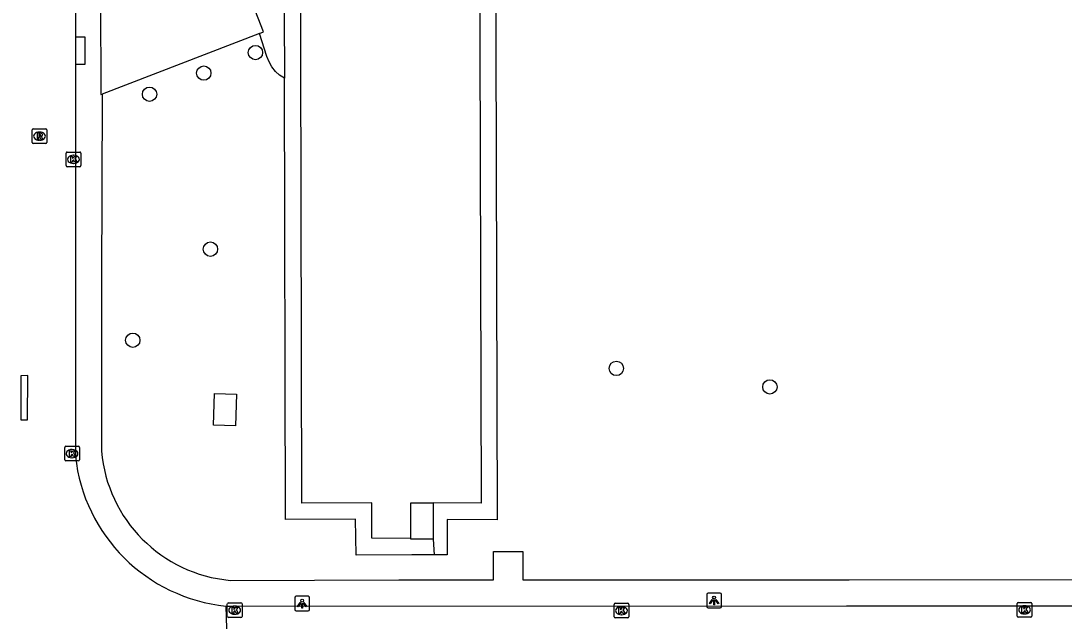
# Model space of a CAD drawing. Extents: x 161477 to 163040, y 383680 to 384868.
# Drawn here: x 162188 to 162259.1, y 384562.4 to 384603.2 of the extents above; entities that cross this region are included whole.
import ezdxf

# ---------------------------------------------------------------- set-up
doc = ezdxf.new("R2010")
doc.units = 0
for name, color, linetype in [('IMGEO_Boom', 7, 'Continuous'), ('IMGEO_Groenvoorziening', 7, 'Continuous'), ('IMGEO_Kolk', 7, 'Continuous'), ('IMGEO_Lichtpunt', 7, 'Continuous'), ('IMGEO_Pand', 7, 'Continuous'), ('IMGEO_Rijbaan_lokaal_open', 7, 'Continuous'), ('IMGEO_Rioolput', 7, 'Continuous'), ('IMGEO_Voetpad_op_trap', 7, 'Continuous'), ('IMGEO_Voetpad_open', 7, 'Continuous')]:
    doc.layers.add(name, color=color, linetype=linetype)

msp = doc.modelspace()

# ---------------------------------------------------------------- linework, layer by layer
at = {"layer": 'IMGEO_Boom'}
for centre in [(162203.95, 384601.09), (162200.43, 384599.69), (162196.73, 384598.25), (162200.88, 384587.7), (162195.59, 384581.5), (162228.54, 384579.58), (162239, 384578.32)]:
    msp.add_circle(centre, 0.489, dxfattribs=at)
at = {"layer": 'IMGEO_Groenvoorziening'}
for points in [[(162220.29, 384618.098), (162220.423, 384569.277), (162217.002, 384569.293), (162217.016, 384566.891), (162216.115, 384566.881)], [(162205.92, 384599.335), (162205.595, 384599.547), (162205.307, 384599.808), (162205.064, 384600.11), (162204.872, 384600.447), (162204.735, 384600.81), (162204.223, 384602.397)]]:
    msp.add_lwpolyline(points, dxfattribs=at)
at = {"layer": 'IMGEO_Kolk'}
for p, q in [((162191.046, 384593.391), (162191.046, 384594.243)), ((162191.121, 384594.317), (162191.973, 384594.317)), ((162192.047, 384594.243), (162192.047, 384593.391)), ((162191.557, 384593.537), (162191.532, 384593.537)), ((162191.534, 384594.097), (162191.559, 384594.097)), ((162191.973, 384593.317), (162191.121, 384593.317)), ((162190.948, 384573.35), (162190.948, 384574.202)), ((162191.023, 384574.276), (162191.875, 384574.276)), ((162191.436, 384574.056), (162191.461, 384574.056)), ((162191.949, 384574.202), (162191.949, 384573.35)), ((162191.875, 384573.276), (162191.023, 384573.276)), ((162191.459, 384573.496), (162191.434, 384573.496)), ((162255.932, 384563.638), (162256.784, 384563.638)), ((162202.032, 384562.694), (162202.032, 384563.546)), ((162202.107, 384563.62), (162202.959, 384563.62)), ((162202.52, 384563.4), (162202.545, 384563.4)), ((162203.033, 384563.546), (162203.033, 384562.694)), ((162228.388, 384562.661), (162228.388, 384563.513)), ((162228.463, 384563.587), (162229.315, 384563.587)), ((162228.876, 384563.367), (162228.901, 384563.367)), ((162229.389, 384563.513), (162229.389, 384562.661)), ((162255.857, 384562.712), (162255.857, 384563.564)), ((162256.345, 384563.418), (162256.37, 384563.418)), ((162256.858, 384563.564), (162256.858, 384562.712)), ((162202.959, 384562.62), (162202.107, 384562.62)), ((162202.543, 384562.84), (162202.518, 384562.84)), ((162229.315, 384562.587), (162228.463, 384562.587)), ((162228.899, 384562.807), (162228.874, 384562.807)), ((162256.784, 384562.638), (162255.932, 384562.638)), ((162256.368, 384562.858), (162256.343, 384562.858))]:
    msp.add_line(p, q, dxfattribs=at)
for points in [[(162191.046, 384593.391), (162191.046, 384594.243)], [(162191.121, 384594.317), (162191.973, 384594.317)], [(162192.047, 384594.243), (162192.047, 384593.391)], [(162191.367, 384594.017), (162191.49, 384594.017), (162191.49, 384593.866), (162191.62, 384594.017), (162191.784, 384594.017), (162191.638, 384593.866), (162191.791, 384593.617), (162191.639, 384593.617), (162191.554, 384593.781), (162191.49, 384593.714), (162191.49, 384593.617), (162191.367, 384593.617), (162191.367, 384594.017)], [(162191.973, 384593.317), (162191.121, 384593.317)], [(162190.948, 384573.35), (162190.948, 384574.202)], [(162191.023, 384574.276), (162191.875, 384574.276)], [(162191.269, 384573.976), (162191.392, 384573.976), (162191.392, 384573.825), (162191.522, 384573.976), (162191.686, 384573.976), (162191.54, 384573.825), (162191.693, 384573.576), (162191.541, 384573.576), (162191.456, 384573.74), (162191.392, 384573.673), (162191.392, 384573.576), (162191.269, 384573.576), (162191.269, 384573.976)], [(162191.949, 384574.202), (162191.949, 384573.35)], [(162191.875, 384573.276), (162191.023, 384573.276)], [(162255.932, 384563.638), (162256.784, 384563.638)], [(162202.032, 384562.694), (162202.032, 384563.546)], [(162202.107, 384563.62), (162202.959, 384563.62)], [(162202.353, 384563.32), (162202.476, 384563.32), (162202.476, 384563.169), (162202.606, 384563.32), (162202.77, 384563.32), (162202.624, 384563.169), (162202.777, 384562.92), (162202.625, 384562.92), (162202.54, 384563.084), (162202.476, 384563.017), (162202.476, 384562.92), (162202.353, 384562.92), (162202.353, 384563.32)], [(162203.033, 384563.546), (162203.033, 384562.694)], [(162228.388, 384562.661), (162228.388, 384563.513)], [(162228.463, 384563.587), (162229.315, 384563.587)], [(162228.709, 384563.287), (162228.832, 384563.287), (162228.832, 384563.136), (162228.962, 384563.287), (162229.126, 384563.287), (162228.98, 384563.136), (162229.133, 384562.887), (162228.981, 384562.887), (162228.896, 384563.051), (162228.832, 384562.984), (162228.832, 384562.887), (162228.709, 384562.887), (162228.709, 384563.287)], [(162229.389, 384563.513), (162229.389, 384562.661)], [(162255.857, 384562.712), (162255.857, 384563.564)], [(162256.178, 384563.338), (162256.301, 384563.338), (162256.301, 384563.187), (162256.431, 384563.338), (162256.595, 384563.338), (162256.449, 384563.187), (162256.602, 384562.938), (162256.45, 384562.938), (162256.365, 384563.102), (162256.301, 384563.035), (162256.301, 384562.938), (162256.178, 384562.938), (162256.178, 384563.338)], [(162256.858, 384563.564), (162256.858, 384562.712)], [(162202.959, 384562.62), (162202.107, 384562.62)], [(162229.315, 384562.587), (162228.463, 384562.587)], [(162256.784, 384562.638), (162255.932, 384562.638)]]:
    msp.add_lwpolyline(points, dxfattribs=at)
for centre, start, end in [((162191.123, 384594.241), 91.55205, 178.44795), ((162191.123, 384594.241), 91.55205, 178.44795), ((162191.971, 384594.241), 1.55205, 88.44795), ((162191.971, 384594.241), 1.55205, 88.44795), ((162191.123, 384593.393), 181.55205, 268.44795), ((162191.123, 384593.393), 181.55205, 268.44795), ((162191.971, 384593.393), 271.55205, 358.44795), ((162191.971, 384593.393), 271.55205, 358.44795), ((162191.025, 384574.2), 91.55205, 178.44795), ((162191.025, 384574.2), 91.55205, 178.44795), ((162191.873, 384574.2), 1.55205, 88.44795), ((162191.873, 384574.2), 1.55205, 88.44795), ((162191.025, 384573.352), 181.55205, 268.44795), ((162191.025, 384573.352), 181.55205, 268.44795), ((162191.873, 384573.352), 271.55205, 358.44795), ((162191.873, 384573.352), 271.55205, 358.44795), ((162255.934, 384563.562), 91.55205, 178.44795), ((162255.934, 384563.562), 91.55205, 178.44795), ((162256.782, 384563.562), 1.55205, 88.44795), ((162256.782, 384563.562), 1.55205, 88.44795), ((162202.109, 384563.544), 91.55205, 178.44795), ((162202.109, 384563.544), 91.55205, 178.44795), ((162202.957, 384563.544), 1.55205, 88.44795), ((162202.957, 384563.544), 1.55205, 88.44795), ((162228.465, 384563.511), 91.55205, 178.44795), ((162228.465, 384563.511), 91.55205, 178.44795), ((162229.313, 384563.511), 1.55205, 88.44795), ((162229.313, 384563.511), 1.55205, 88.44795), ((162202.109, 384562.696), 181.55205, 268.44795), ((162202.109, 384562.696), 181.55205, 268.44795), ((162202.957, 384562.696), 271.55205, 358.44795), ((162202.957, 384562.696), 271.55205, 358.44795), ((162228.465, 384562.663), 181.55205, 268.44795), ((162228.465, 384562.663), 181.55205, 268.44795), ((162229.313, 384562.663), 271.55205, 358.44795), ((162229.313, 384562.663), 271.55205, 358.44795), ((162255.934, 384562.714), 181.55205, 268.44795), ((162255.934, 384562.714), 181.55205, 268.44795), ((162256.782, 384562.714), 271.55205, 358.44795), ((162256.782, 384562.714), 271.55205, 358.44795)]:
    msp.add_arc(centre, 0.0765, start, end, dxfattribs=at)
for centre, major_axis, ratio, start_param, end_param in [((162191.533, 384593.817), (-0.387, 0.002), 0.722429, 4.712389, 7.853982), ((162191.558, 384593.817), (-0.39, 0.002), 0.717154, 1.570796, 4.712389), ((162191.435, 384573.776), (-0.387, 0.002), 0.722429, 4.712389, 7.853982), ((162191.46, 384573.776), (-0.39, 0.002), 0.717154, 1.570796, 4.712389), ((162202.519, 384563.12), (-0.387, 0.002), 0.722429, 4.712389, 7.853982), ((162202.544, 384563.12), (-0.39, 0.002), 0.717154, 1.570796, 4.712389), ((162228.875, 384563.087), (-0.387, 0.002), 0.722429, 4.712389, 7.853982), ((162228.9, 384563.087), (-0.39, 0.002), 0.717154, 1.570796, 4.712389), ((162256.344, 384563.138), (-0.387, 0.002), 0.722429, 4.712389, 7.853982), ((162256.369, 384563.138), (-0.39, 0.002), 0.717154, 1.570796, 4.712389)]:
    msp.add_ellipse(centre, major_axis=major_axis, ratio=ratio, start_param=start_param, end_param=end_param, dxfattribs=at)
at = {"layer": 'IMGEO_Lichtpunt'}
for p, q in [((162206.632, 384563.964), (162206.632, 384563.157)), ((162206.632, 384563.964), (162206.632, 384563.157)), ((162207.534, 384564.059), (162206.726, 384564.059)), ((162207.534, 384564.059), (162206.726, 384564.059)), ((162207.628, 384563.157), (162207.628, 384563.964)), ((162207.628, 384563.157), (162207.628, 384563.964)), ((162234.704, 384564.177), (162234.704, 384563.37)), ((162234.704, 384564.177), (162234.704, 384563.37)), ((162235.606, 384564.272), (162234.798, 384564.272)), ((162235.606, 384564.272), (162234.798, 384564.272)), ((162235.7, 384563.37), (162235.7, 384564.177)), ((162235.7, 384563.37), (162235.7, 384564.177)), ((162206.726, 384563.063), (162207.534, 384563.063)), ((162206.726, 384563.063), (162207.534, 384563.063)), ((162234.798, 384563.276), (162235.606, 384563.276)), ((162234.798, 384563.276), (162235.606, 384563.276))]:
    msp.add_line(p, q, dxfattribs=at)
for points in [[(162207.006, 384563.628), (162207.045, 384563.6), (162206.857, 384563.338), (162206.819, 384563.365), (162207.006, 384563.628)], [(162207.218, 384563.6), (162207.256, 384563.627), (162207.443, 384563.365), (162207.404, 384563.337), (162207.218, 384563.6)], [(162235.078, 384563.841), (162235.117, 384563.813), (162234.929, 384563.551), (162234.891, 384563.578), (162235.078, 384563.841)], [(162235.18, 384563.793), (162235.227, 384563.793), (162235.227, 384563.471), (162235.18, 384563.471), (162235.18, 384563.793)], [(162235.29, 384563.813), (162235.328, 384563.84), (162235.515, 384563.578), (162235.476, 384563.55), (162235.29, 384563.813)], [(162207.108, 384563.58), (162207.155, 384563.58), (162207.155, 384563.258), (162207.108, 384563.258), (162207.108, 384563.58)]]:
    msp.add_lwpolyline(points, dxfattribs=at)
for centre in [(162207.131, 384563.762), (162235.203, 384563.975)]:
    msp.add_circle(centre, 0.0994, dxfattribs=at)
for centre, start, end in [((162206.726, 384563.964), 90, 180), ((162206.726, 384563.964), 90, 180), ((162207.534, 384563.964), 0, 90), ((162207.534, 384563.964), 0, 90), ((162234.798, 384564.177), 90, 180), ((162234.798, 384564.177), 90, 180), ((162235.606, 384564.177), 0, 90), ((162235.606, 384564.177), 0, 90), ((162206.726, 384563.157), 180, 270), ((162206.726, 384563.157), 180, 270), ((162207.534, 384563.157), 270, 0), ((162207.534, 384563.157), 270, 360), ((162234.798, 384563.37), 180, 270), ((162234.798, 384563.37), 180, 270), ((162235.606, 384563.37), 270, 0), ((162235.606, 384563.37), 270, 360)]:
    msp.add_arc(centre, 0.0946, start, end, dxfattribs=at)
at = {"layer": 'IMGEO_Pand'}
for points in [[(162209.276, 384663.01), (162211.929, 384663.008), (162211.916, 384660.599), (162219.131, 384660.617), (162219.202, 384617.424), (162219.322, 384570.412), (162216.064, 384570.42)], [(162214.533, 384568.003), (162211.884, 384568.015), (162211.883, 384570.417), (162207.099, 384570.397), (162207.008, 384611.428), (162207.882, 384611.415), (162207.888, 384612.375), (162205.868, 384612.386)], [(162202.586, 384575.66), (162201.095, 384575.708), (162201.164, 384577.875), (162202.656, 384577.827), (162202.586, 384575.66)], [(162214.533, 384568.003), (162214.544, 384570.423), (162216.064, 384570.42)]]:
    msp.add_lwpolyline(points, dxfattribs=at)
at = {"layer": 'IMGEO_Rijbaan_lokaal_open'}
for points in [[(162191.69, 384607.571), (162191.694, 384602.14)], [(162191.694, 384602.14), (162191.696, 384600.307)], [(162191.696, 384600.307), (162191.68, 384573.602)], [(162188.431, 384579.087), (162187.965, 384579.081), (162187.963, 384576.079), (162188.426, 384576.075), (162188.431, 384579.087)], [(162201.939, 384563.398), (162202.344, 384563.388), (162244.223, 384563.417), (162256.404, 384563.403), (162280.802, 384563.418), (162324.077, 384563.395), (162328.737, 384563.403), (162335.416, 384563.375), (162337.827, 384563.382), (162378.46, 384563.331), (162390.282, 384563.302), (162403.79, 384563.316), (162422.555, 384563.293)], [(162201.939, 384563.398), (162202.109, 384557.27)]]:
    msp.add_lwpolyline(points, dxfattribs=at)
msp.add_arc((162203.098, 384574.822), 11.483, 186.10091, 264.20708, dxfattribs=at)
at = {"layer": 'IMGEO_Rioolput'}
for p, q in [((162188.734, 384594.968), (162188.734, 384595.82)), ((162188.809, 384595.894), (162189.661, 384595.894)), ((162189.222, 384595.674), (162189.247, 384595.674)), ((162189.735, 384595.82), (162189.735, 384594.968)), ((162189.245, 384595.114), (162189.22, 384595.114)), ((162189.661, 384594.894), (162188.809, 384594.894))]:
    msp.add_line(p, q, dxfattribs=at)
for points in [[(162188.734, 384594.968), (162188.734, 384595.82)], [(162188.809, 384595.894), (162189.661, 384595.894)], [(162189.735, 384595.82), (162189.735, 384594.968)], [(162189.323, 384595.592), (162189.071, 384595.594), (162189.071, 384595.194)], [(162189.071, 384595.194), (162189.195, 384595.194), (162189.195, 384595.356), (162189.206, 384595.356)], [(162189.249, 384595.513), (162189.195, 384595.513), (162189.195, 384595.432)], [(162189.195, 384595.432), (162189.247, 384595.432)], [(162189.253, 384595.327), (162189.324, 384595.194), (162189.464, 384595.194), (162189.399, 384595.32)], [(162189.661, 384594.894), (162188.809, 384594.894)]]:
    msp.add_lwpolyline(points, dxfattribs=at)
for centre, radius, start, end in [((162188.811, 384595.818), 0.0765, 91.55205, 178.44795), ((162188.811, 384595.818), 0.0765, 91.55205, 178.44795), ((162189.659, 384595.818), 0.0765, 1.55205, 88.44795), ((162189.659, 384595.818), 0.0765, 1.55205, 88.44795), ((162188.811, 384594.97), 0.0765, 181.55205, 268.44795), ((162188.811, 384594.97), 0.0765, 181.55205, 268.44795), ((162189.205, 384595.303), 0.0533, 26.02933, 88.69889), ((162189.231, 384595.621), 0.19, 274.7715, 282.96867), ((162189.255, 384595.417), 0.0964, 77.00612, 93.18647), ((162189.269, 384595.474), 0.0378, 276.66336, 79.67722), ((162189.322, 384595.482), 0.109, 350.36119, 89.41601), ((162189.32, 384595.482), 0.112, 277.58423, 350.98172), ((162189.304, 384595.267), 0.108, 29.51342, 73.79051), ((162189.659, 384594.97), 0.0765, 271.55205, 358.44795), ((162189.659, 384594.97), 0.0765, 271.55205, 358.44795)]:
    msp.add_arc(centre, radius, start, end, dxfattribs=at)
for centre, major_axis, ratio, start_param, end_param in [((162189.221, 384595.394), (-0.387, 0.002), 0.722429, 4.712389, 7.853982), ((162189.246, 384595.394), (-0.39, 0.002), 0.717154, 1.570796, 4.712389)]:
    msp.add_ellipse(centre, major_axis=major_axis, ratio=ratio, start_param=start_param, end_param=end_param, dxfattribs=at)
at = {"layer": 'IMGEO_Voetpad_op_trap'}
msp.add_lwpolyline([(162216.064, 384570.42), (162216.069, 384567.955)], dxfattribs=at)
at = {"layer": 'IMGEO_Voetpad_open'}
for points in [[(162205.868, 384612.386), (162205.92, 384599.335)], [(162204.223, 384602.397), (162204.503, 384602.505), (162202.26, 384608.213), (162200.68, 384607.593), (162199.623, 384610.282), (162202.435, 384611.449)], [(162193.395, 384604.746), (162193.406, 384598.238), (162193.5, 384598.259)], [(162191.696, 384600.307), (162192.343, 384600.301), (162192.351, 384602.133), (162191.694, 384602.14)], [(162204.223, 384602.397), (162193.5, 384598.259)], [(162216.115, 384566.881), (162214.612, 384566.879), (162210.806, 384566.862), (162210.77, 384569.309), (162205.994, 384569.29), (162205.92, 384599.335)], [(162193.5, 384598.259), (162193.456, 384585.498), (162193.456, 384573.954)], [(162216.069, 384567.955), (162214.602, 384567.953), (162214.533, 384567.953), (162214.533, 384568.003)], [(162216.069, 384567.955), (162216.115, 384566.881)], [(162202.222, 384565.145), (162213.726, 384565.183), (162220.159, 384565.19), (162220.163, 384567.103), (162222.162, 384567.106), (162222.17, 384565.191), (162244.407, 384565.173), (162278.22, 384565.198), (162280.934, 384565.089), (162292.143, 384565.115), (162295.86, 384565.102), (162303.246, 384565.122), (162314.339, 384565.101), (162323.467, 384565.049), (162325.655, 384565.081), (162329.59, 384565.058), (162335.842, 384565.021)]]:
    msp.add_lwpolyline(points, dxfattribs=at)
msp.add_arc((162203.102, 384574.787), 9.682, 184.93602, 264.78362, dxfattribs=at)

doc.saveas('drawing.dxf')
